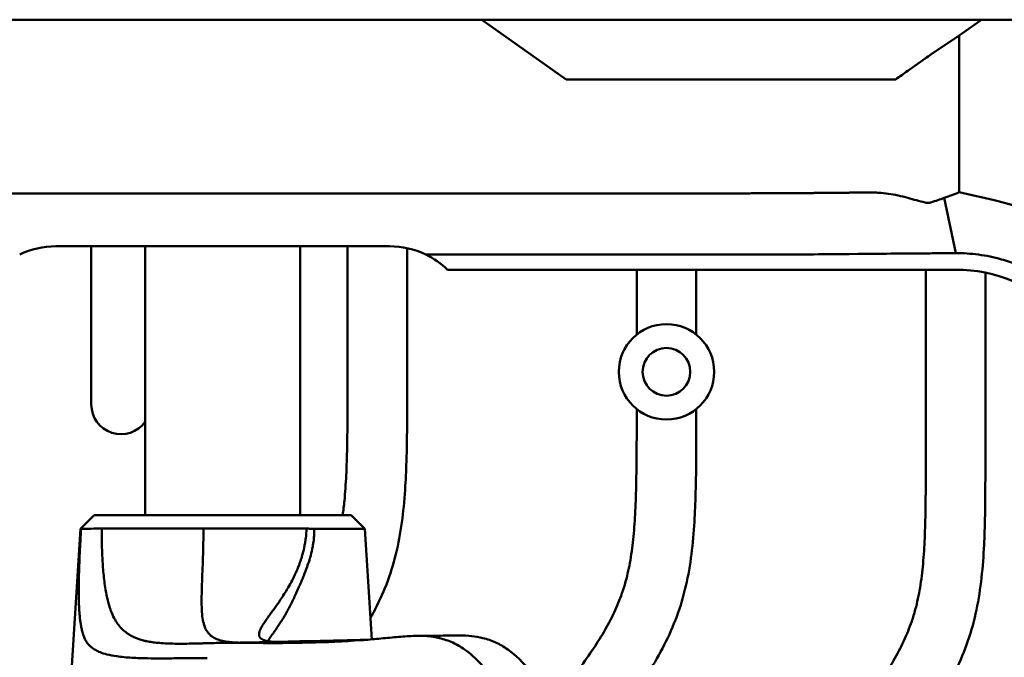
# Model space of a CAD drawing. Header units: millimetres. Extents: x 0 to 4878, y -120 to 1682.
# Tile 259 of 638: x 1540 to 1623, y 1392 to 1446. Entities that reach past the tile are written whole.
import ezdxf

# ---------------------------------------------------------------- set-up
doc = ezdxf.new("R2010")
doc.units = ezdxf.units.MM
doc.header["$LTSCALE"] = 2
doc.layers.add('Sichtbar (ISO)', color=7, linetype='Continuous', lineweight=50)

msp = doc.modelspace()

# ---------------------------------------------------------------- linework, layer by layer
at = {"layer": 'Sichtbar (ISO)'}
for p, q in [((1576.987, 1445.5136), (1538.5063, 1445.5136)), ((1578.7181, 1445.5136), (1576.987, 1445.5136)), ((1580.506, 1445.5136), (1578.7181, 1445.5136)), ((1578.7181, 1445.5136), (1585.7868, 1440.5136)), ((1580.506, 1445.5136), (1585.487, 1445.5136)), ((1585.487, 1445.5136), (1613.487, 1445.5136)), ((1613.487, 1445.5136), (1618.468, 1445.5136)), ((1620.6496, 1445.5136), (1618.468, 1445.5136)), ((1620.6496, 1445.5136), (1618.7665, 1444.1816)), ((1649.4692, 1445.5136), (1620.6496, 1445.5136)), ((1616.4005, 1442.5926), (1618.7665, 1444.1816)), ((1618.7665, 1444.1816), (1618.7665, 1431.0407)), ((1614.4562, 1441.2255), (1615.9005, 1442.2472)), ((1611.2555, 1440.5136), (1585.7868, 1440.5136)), ((1611.2555, 1440.5136), (1613.4452, 1440.5136)), ((1576.987, 1430.9538), (1453.7916, 1430.9538)), ((1618.4863, 1425.9374), (1617.5176, 1430.5727)), ((1542.987, 1426.5136), (1570.987, 1426.5136)), ((1545.962, 1413.2571), (1545.962, 1426.5136)), ((1550.487, 1403.9803), (1550.487, 1426.5136)), ((1563.487, 1403.9803), (1563.487, 1426.5136)), ((1567.462, 1413.4329), (1567.462, 1426.5136)), ((1572.462, 1426.3564), (1572.462, 1413.4329)), ((1576.987, 1425.823), (1574.0188, 1425.823)), ((1575.8456, 1424.5529), (1618.4868, 1424.5529)), ((1591.712, 1419.1111), (1591.712, 1424.5529)), ((1596.712, 1424.5529), (1596.712, 1419.1111)), ((1615.962, 1408.2568), (1615.962, 1424.5529)), ((1620.962, 1424.3062), (1620.962, 1408.2568)), ((1591.712, 1410.4448), (1591.712, 1412.8661)), ((1596.712, 1412.8661), (1596.712, 1410.4448)), ((1546.2067, 1403.9803), (1545.0523, 1402.8259)), ((1546.2067, 1403.9803), (1567.7673, 1403.9803)), ((1567.7673, 1403.9803), (1568.9218, 1402.8259)), ((1545.0523, 1402.8259), (1543.9848, 1385.7378)), ((1545.0523, 1402.8259), (1545.1054, 1402.8259)), ((1564.6582, 1402.8259), (1568.9218, 1402.8259)), ((1568.9218, 1402.8259), (1569.5007, 1393.5576)), ((1563.7562, 1400.9782), (1563.7563, 1400.9782))]:
    msp.add_line(p, q, dxfattribs=at)
for radius in [4, 2]:
    msp.add_circle((1594.212, 1415.9886), radius, dxfattribs=at)
for centre, radius, start, end in [((1618.487, 1412.0136), 12.5393, 359.99785, 90.000863), ((1548.462, 1413.2571), 2.5, 180, 324.095798)]:
    msp.add_arc(centre, radius, start, end, dxfattribs=at)
for centre, major_axis, ratio, start_param, end_param in [((1615.9005, 1442.1853), (0.9996, 0.7089), 0.0412121, 1.0179801, 1.5415789), ((1614.4614, 1441.8555), (10.0473, 7.1257), 0.0414916, 4.5816993, 4.6824496), ((1542.987, 1419.5136), (4.9498, -4.9497), 0.9999995, 2.3561944, 2.8041435), ((1570.987, 1419.5136), (4.9498, -4.9497), 0.9999995, 1.9082398, 2.3561944), ((1570.9872, 1419.5136), (4.9499, -4.9498), 0.9999629, 1.5890614, 1.9082488)]:
    msp.add_ellipse(centre, major_axis=major_axis, ratio=ratio, start_param=start_param, end_param=end_param, dxfattribs=at)
for points, knots in [([(1611.2555, 1431.0257), (1611.2336, 1431.0255), (1611.2117, 1431.0253), (1611.1898, 1431.0251), (1610.948, 1431.0231), (1610.7089, 1431.021), (1610.4749, 1431.019), (1610.2511, 1431.0171), (1610.0318, 1431.0151), (1609.818, 1431.0132), (1609.7133, 1431.0123), (1609.6099, 1431.0114), (1609.5077, 1431.0105), (1609.4036, 1431.0096), (1609.3013, 1431.0086), (1609.2004, 1431.0077), (1608.997, 1431.0059), (1608.7992, 1431.0041), (1608.6047, 1431.0023), (1608.4073, 1431.0005), (1608.2133, 1430.9987), (1608.0244, 1430.9969), (1608.0054, 1430.9967), (1607.9864, 1430.9965), (1607.9674, 1430.9963), (1607.798, 1430.9947), (1607.6312, 1430.9931), (1607.4687, 1430.9916), (1607.2876, 1430.9899), (1607.1118, 1430.9882), (1606.938, 1430.9865), (1606.8221, 1430.9854), (1606.7071, 1430.9843), (1606.5958, 1430.9832), (1606.538, 1430.9826), (1606.4802, 1430.9821), (1606.4228, 1430.9814), (1606.2619, 1430.9797), (1606.1041, 1430.9779), (1605.9512, 1430.976), (1605.8061, 1430.9742), (1605.6656, 1430.9724), (1605.524, 1430.9707), (1605.4731, 1430.97), (1605.4221, 1430.9694), (1605.3707, 1430.9688), (1605.2842, 1430.9678), (1605.1978, 1430.9669), (1605.1109, 1430.966), (1604.9715, 1430.9647), (1604.8312, 1430.9636), (1604.688, 1430.9626), (1604.5391, 1430.9617), (1604.3869, 1430.9609), (1604.2302, 1430.9602), (1604.198, 1430.9601), (1604.1657, 1430.9599), (1604.1332, 1430.9598), (1603.9952, 1430.9593), (1603.8539, 1430.9588), (1603.7089, 1430.9584), (1603.5129, 1430.9578), (1603.31, 1430.9574), (1603.1012, 1430.957), (1602.9737, 1430.9568), (1602.8441, 1430.9566), (1602.7129, 1430.9564), (1602.6068, 1430.9562), (1602.4994, 1430.9561), (1602.3906, 1430.956), (1602.1244, 1430.9557), (1601.8502, 1430.9554), (1601.5673, 1430.9552), (1601.4144, 1430.9551), (1601.2588, 1430.955), (1601.1, 1430.9549), (1600.9428, 1430.9549), (1600.7829, 1430.9548), (1600.6199, 1430.9547), (1600.27, 1430.9546), (1599.9061, 1430.9544), (1599.5281, 1430.9543), (1599.4404, 1430.9543), (1599.352, 1430.9543), (1599.2628, 1430.9543), (1598.9488, 1430.9542), (1598.6247, 1430.9541), (1598.291, 1430.9541), (1597.931, 1430.954), (1597.5599, 1430.954), (1597.1754, 1430.954), (1597.0945, 1430.954), (1597.0131, 1430.954), (1596.931, 1430.9539), (1596.4616, 1430.9539), (1595.9732, 1430.9539), (1595.4649, 1430.9539), (1595.2484, 1430.9539), (1595.0282, 1430.9539), (1594.8041, 1430.9539), (1594.5108, 1430.9539), (1594.2106, 1430.9538), (1593.9038, 1430.9538), (1593.3709, 1430.9538), (1592.8184, 1430.9538), (1592.2428, 1430.9538), (1592.1983, 1430.9538), (1592.1536, 1430.9538), (1592.1088, 1430.9538), (1591.5742, 1430.9538), (1591.0211, 1430.9538), (1590.4458, 1430.9538), (1589.991, 1430.9538), (1589.5222, 1430.9538), (1589.0399, 1430.9538), (1588.852, 1430.9538), (1588.6621, 1430.9538), (1588.4698, 1430.9538), (1587.7741, 1430.9538), (1587.0492, 1430.9538), (1586.2946, 1430.9538), (1586.0457, 1430.9538), (1585.7936, 1430.9538), (1585.538, 1430.9538), (1585.0162, 1430.9538), (1584.4802, 1430.9538), (1583.929, 1430.9538), (1583.1659, 1430.9538), (1582.3736, 1430.9538), (1581.5476, 1430.9538), (1581.4908, 1430.9538), (1581.4339, 1430.9538), (1581.3768, 1430.9538), (1580.0034, 1430.9538), (1578.5386, 1430.9538), (1576.987, 1430.9538)], [0, 0, 0, 0, 0.0023968, 0.0023968, 0.0023968, 0.0288958, 0.0288958, 0.0288958, 0.0542523, 0.0542523, 0.0542523, 0.0666667, 0.0666667, 0.0666667, 0.0793241, 0.0793241, 0.0793241, 0.1048326, 0.1048326, 0.1048326, 0.13072, 0.13072, 0.13072, 0.1333333, 0.1333333, 0.1333333, 0.1566731, 0.1566731, 0.1566731, 0.1826694, 0.1826694, 0.1826694, 0.2, 0.2, 0.2, 0.2089955, 0.2089955, 0.2089955, 0.234196, 0.234196, 0.234196, 0.2580868, 0.2580868, 0.2580868, 0.2666667, 0.2666667, 0.2666667, 0.2811099, 0.2811099, 0.2811099, 0.304288, 0.304288, 0.304288, 0.3283866, 0.3283866, 0.3283866, 0.3333333, 0.3333333, 0.3333333, 0.3543164, 0.3543164, 0.3543164, 0.3826867, 0.3826867, 0.3826867, 0.4, 0.4, 0.4, 0.4139839, 0.4139839, 0.4139839, 0.4481832, 0.4481832, 0.4481832, 0.4666667, 0.4666667, 0.4666667, 0.484956, 0.484956, 0.484956, 0.5242216, 0.5242216, 0.5242216, 0.5333333, 0.5333333, 0.5333333, 0.5654061, 0.5654061, 0.5654061, 0.6, 0.6, 0.6, 0.6072769, 0.6072769, 0.6072769, 0.6489232, 0.6489232, 0.6489232, 0.6666667, 0.6666667, 0.6666667, 0.6898835, 0.6898835, 0.6898835, 0.7302141, 0.7302141, 0.7302141, 0.7333333, 0.7333333, 0.7333333, 0.7705615, 0.7705615, 0.7705615, 0.8, 0.8, 0.8, 0.8114679, 0.8114679, 0.8114679, 0.8529754, 0.8529754, 0.8529754, 0.8666667, 0.8666667, 0.8666667, 0.8946252, 0.8946252, 0.8946252, 0.9333333, 0.9333333, 0.9333333, 0.9359938, 0.9359938, 0.9359938, 1, 1, 1, 1]), ([(1614.4562, 1430.5714), (1613.9147, 1430.7239), (1613.3667, 1430.8417), (1612.5552, 1430.9562), (1612.2935, 1430.9839), (1611.8999, 1431.011), (1611.7669, 1431.0175), (1611.5075, 1431.0253), (1611.3811, 1431.0267), (1611.2555, 1431.0257)], [-0.33021273, -0.33021273, -0.33021273, -0.33021273, -0.16170584, -0.16170584, -0.08115354, -0.08115354, -0.03977371, -0.03977371, -0.000001, -0.000001, -0.000001, -0.000001]), ([(1618.7665, 1431.0407), (1618.5484, 1430.9572), (1618.3473, 1430.8802), (1617.9329, 1430.722), (1617.726, 1430.6432), (1617.5177, 1430.5727)], [-0.15202307, -0.15202307, -0.15202307, -0.15202307, -0.07575109, -0.07575109, -0.00059126, -0.00059126, -0.00059126, -0.00059126]), ([(1618.7665, 1431.0407), (1619.7357, 1430.8427), (1620.7297, 1430.6262), (1623.4574, 1429.9387), (1624.9135, 1429.4631), (1626.9856, 1428.5346), (1627.7496, 1428.1199), (1628.487, 1427.6474)], [0.000001, 0.000001, 0.000001, 0.000001, 0.2967487, 0.2967487, 0.8364636, 0.8364636, 1.1790411, 1.1790411, 1.1790411, 1.1790411]), ([(1615.9005, 1430.1822), (1615.6586, 1430.2441), (1615.4185, 1430.3074), (1614.9362, 1430.4376), (1614.6965, 1430.5038), (1614.4562, 1430.5714)], [-0.14991671, -0.14991671, -0.14991671, -0.14991671, -0.07490816, -0.07490816, -0.00000206, -0.00000206, -0.00000206, -0.00000206]), ([(1615.9005, 1430.1822), (1615.9325, 1430.174), (1615.9648, 1430.1673), (1616.0209, 1430.1584), (1616.0445, 1430.1556), (1616.0857, 1430.1522), (1616.1033, 1430.1512), (1616.1342, 1430.1504), (1616.1477, 1430.1503), (1616.1756, 1430.1508), (1616.1901, 1430.1515), (1616.2192, 1430.1535), (1616.2339, 1430.1548), (1616.2708, 1430.1593), (1616.2928, 1430.1629), (1616.3441, 1430.1735), (1616.3728, 1430.1812), (1616.4005, 1430.1904)], [-0.053040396, -0.053040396, -0.053040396, -0.053040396, -0.043125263, -0.043125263, -0.035931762, -0.035931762, -0.030550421, -0.030550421, -0.026395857, -0.026395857, -0.021864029, -0.021864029, -0.017204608, -0.017204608, -0.009979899, -0.009979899, -0.000001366, -0.000001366, -0.000001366, -0.000001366]), ([(1617.5177, 1430.5727), (1617.333, 1430.5129), (1617.1505, 1430.4473), (1616.7782, 1430.3171), (1616.5889, 1430.2528), (1616.4005, 1430.1904)], [-0.13385472, -0.13385472, -0.13385472, -0.13385472, -0.06788636, -0.06788636, -0.0000012, -0.0000012, -0.0000012, -0.0000012]), ([(1576.987, 1425.823), (1589.4871, 1425.823), (1597.2711, 1425.8224), (1603.2701, 1425.8249), (1604.8014, 1425.8274), (1607.2897, 1425.8414), (1608.1307, 1425.8504), (1611.3648, 1425.881), (1612.4022, 1425.8906), (1614.2011, 1425.9061), (1614.9423, 1425.9123), (1616.1145, 1425.9213), (1616.5629, 1425.9246), (1617.4868, 1425.931), (1617.9873, 1425.9342), (1618.4863, 1425.9374)], [0, 0, 0, 0, 3.7500376, 3.7500376, 6.6825459, 6.6825459, 9.1565389, 9.1565389, 10.393936, 10.393936, 11.2443489, 11.2443489, 11.7553247, 11.7553247, 12.3112882, 12.3112882, 12.3112882, 12.3112882]), ([(1618.4863, 1425.9374), (1619.1103, 1425.942), (1619.7444, 1425.9033), (1621.0316, 1425.7317), (1621.6749, 1425.5987), (1622.7619, 1425.2897), (1623.2002, 1425.1408), (1623.8559, 1424.8806), (1624.0786, 1424.7855), (1625.0525, 1424.3389), (1625.7745, 1423.9263), (1626.7917, 1423.2176), (1627.1176, 1422.9686), (1627.5896, 1422.5737), (1627.7443, 1422.4384), (1627.972, 1422.23), (1628.0474, 1422.1596), (1628.1593, 1422.0525), (1628.1965, 1422.0166), (1628.2708, 1421.9439), (1628.3076, 1421.9075), (1628.344, 1421.8711)], [0.0003124, 0.0003124, 0.0003124, 0.0003124, 0.1953611, 0.1953611, 0.3946114, 0.3946114, 0.5330077, 0.5330077, 0.6052631, 0.6052631, 0.85325, 0.85325, 0.9757411, 0.9757411, 1.0371503, 1.0371503, 1.0679782, 1.0679782, 1.0834335, 1.0834335, 1.0990281, 1.0990281, 1.0990281, 1.0990281]), ([(1567.0544, 1403.9803), (1567.1088, 1404.3749), (1567.1541, 1404.7708), (1567.1928, 1405.1674), (1567.262, 1405.8782), (1567.3096, 1406.5911), (1567.3441, 1407.3045), (1567.3818, 1408.0855), (1567.4039, 1408.8671), (1567.4208, 1409.6488), (1567.448, 1410.91), (1567.462, 1412.1714), (1567.462, 1413.4329)], [0.84782294, 0.84782294, 0.84782294, 0.84782294, 0.86703293, 0.86703293, 0.86703293, 0.90147254, 0.90147254, 0.90147254, 0.93917426, 0.93917426, 0.93917426, 1, 1, 1, 1]), ([(1572.462, 1413.4329), (1572.462, 1411.8765), (1572.4474, 1410.32), (1572.4027, 1408.7643), (1572.3801, 1407.9791), (1572.3499, 1407.1942), (1572.303, 1406.41), (1572.2484, 1405.4987), (1572.1714, 1404.5884), (1572.0562, 1403.6827), (1571.9433, 1402.7949), (1571.7937, 1401.9113), (1571.5921, 1401.0392), (1571.3912, 1400.1696), (1571.1385, 1399.3112), (1570.8294, 1398.4738), (1570.527, 1397.6542), (1570.1705, 1396.8546), (1569.773, 1396.076), (1569.6487, 1395.8326), (1569.5205, 1395.5914), (1569.3886, 1395.352)], [0, 0, 0, 0, 0.07504599, 0.07504599, 0.07504599, 0.11292292, 0.11292292, 0.11292292, 0.15694532, 0.15694532, 0.15694532, 0.20009904, 0.20009904, 0.20009904, 0.24313014, 0.24313014, 0.24313014, 0.28524424, 0.28524424, 0.28524424, 0.29840766, 0.29840766, 0.29840766, 0.29840766]), ([(1584.7585, 1388.2234), (1584.8016, 1388.2803), (1584.8447, 1388.3371), (1584.8878, 1388.3939), (1585.2468, 1388.8674), (1585.6053, 1389.3412), (1585.9613, 1389.8173), (1586.2283, 1390.1745), (1586.4939, 1390.5329), (1586.7566, 1390.8932), (1587.1675, 1391.4569), (1587.5712, 1392.0252), (1587.9601, 1392.6043), (1588.6495, 1393.6305), (1589.2926, 1394.6905), (1589.8196, 1395.8079), (1590.0674, 1396.3334), (1590.2895, 1396.8716), (1590.4804, 1397.4203), (1590.5925, 1397.7428), (1590.6939, 1398.0689), (1590.7847, 1398.3979), (1590.9489, 1398.993), (1591.0787, 1399.5976), (1591.1832, 1400.2061), (1591.2954, 1400.8602), (1591.3784, 1401.5189), (1591.4428, 1402.1793), (1591.512, 1402.8902), (1591.5596, 1403.6031), (1591.5941, 1404.3165), (1591.6318, 1405.0975), (1591.6539, 1405.8791), (1591.6708, 1406.6608), (1591.698, 1407.9219), (1591.712, 1409.1834), (1591.712, 1410.4448)], [0.61416828, 0.61416828, 0.61416828, 0.61416828, 0.61760272, 0.61760272, 0.61760272, 0.64621942, 0.64621942, 0.64621942, 0.66768788, 0.66768788, 0.66768788, 0.70128061, 0.70128061, 0.70128061, 0.7608135, 0.7608135, 0.7608135, 0.78881425, 0.78881425, 0.78881425, 0.80527165, 0.80527165, 0.80527165, 0.83503816, 0.83503816, 0.83503816, 0.86703293, 0.86703293, 0.86703293, 0.90147254, 0.90147254, 0.90147254, 0.93917426, 0.93917426, 0.93917426, 1, 1, 1, 1]), ([(1596.712, 1410.4448), (1596.712, 1408.8885), (1596.6974, 1407.332), (1596.6527, 1405.7763), (1596.6301, 1404.9911), (1596.5999, 1404.2061), (1596.553, 1403.422), (1596.4984, 1402.5106), (1596.4214, 1401.6004), (1596.3062, 1400.6947), (1596.1933, 1399.8068), (1596.0437, 1398.9233), (1595.8421, 1398.0512), (1595.6412, 1397.1815), (1595.3885, 1396.3232), (1595.0794, 1395.4857), (1594.777, 1394.6661), (1594.4205, 1393.8665), (1594.023, 1393.0879), (1593.6341, 1392.3263), (1593.206, 1391.5848), (1592.7504, 1390.8609), (1592.1988, 1389.9845), (1591.6068, 1389.134), (1591.0001, 1388.2943), (1590.186, 1387.1675), (1589.3454, 1386.0602), (1588.5033, 1384.9541), (1588.1714, 1384.5181), (1587.8392, 1384.0823), (1587.5069, 1383.6466)], [0, 0, 0, 0, 0.07504599, 0.07504599, 0.07504599, 0.11292292, 0.11292292, 0.11292292, 0.15694532, 0.15694532, 0.15694532, 0.20009904, 0.20009904, 0.20009904, 0.24313014, 0.24313014, 0.24313014, 0.28524424, 0.28524424, 0.28524424, 0.32644481, 0.32644481, 0.32644481, 0.37632687, 0.37632687, 0.37632687, 0.44326295, 0.44326295, 0.44326295, 0.46964761, 0.46964761, 0.46964761, 0.46964761]), ([(1592.462, 1352.0255), (1592.462, 1353.3606), (1592.462, 1354.6963), (1592.4984, 1356.0306), (1592.5172, 1356.7189), (1592.5457, 1357.4068), (1592.5944, 1358.0939), (1592.6833, 1359.3481), (1592.8396, 1360.5996), (1593.1319, 1361.8224), (1593.2887, 1362.4782), (1593.4846, 1363.1258), (1593.7195, 1363.7579), (1594.1645, 1364.9561), (1594.7495, 1366.099), (1595.403, 1367.1989), (1595.7612, 1367.8017), (1596.1399, 1368.3915), (1596.5306, 1368.9736), (1596.9472, 1369.5944), (1597.3773, 1370.2063), (1597.8151, 1370.8127), (1598.3173, 1371.5084), (1598.8295, 1372.1968), (1599.3431, 1372.8841), (1601.4867, 1375.7527), (1603.6556, 1378.6022), (1605.8175, 1381.4573), (1606.9375, 1382.9364), (1608.0556, 1384.417), (1609.1687, 1385.9007), (1609.5297, 1386.3819), (1609.8901, 1386.8633), (1610.2479, 1387.3471), (1610.5164, 1387.71), (1610.7834, 1388.0742), (1611.0473, 1388.4402), (1611.4604, 1389.013), (1611.8661, 1389.5904), (1612.2568, 1390.1785), (1612.9492, 1391.2209), (1613.5947, 1392.2972), (1614.1223, 1393.4309), (1614.3705, 1393.9642), (1614.5925, 1394.5101), (1614.7829, 1395.0665), (1614.8947, 1395.3935), (1614.9956, 1395.7242), (1615.0858, 1396.0577), (1615.249, 1396.6609), (1615.3772, 1397.2736), (1615.4798, 1397.8901), (1615.59, 1398.5528), (1615.6707, 1399.2199), (1615.7323, 1399.8887), (1615.7987, 1400.6087), (1615.843, 1401.3305), (1615.8744, 1402.0529), (1615.9088, 1402.8436), (1615.9277, 1403.6349), (1615.9399, 1404.4262), (1615.9596, 1405.7029), (1615.962, 1406.9799), (1615.962, 1408.2568)], [0, 0, 0, 0, 0.0635995, 0.0635995, 0.0635995, 0.0964043, 0.0964043, 0.0964043, 0.1562837, 0.1562837, 0.1562837, 0.1883996, 0.1883996, 0.1883996, 0.249265, 0.249265, 0.249265, 0.2826229, 0.2826229, 0.2826229, 0.3181967, 0.3181967, 0.3181967, 0.3590107, 0.3590107, 0.3590107, 0.5293564, 0.5293564, 0.5293564, 0.6176027, 0.6176027, 0.6176027, 0.6462194, 0.6462194, 0.6462194, 0.6676879, 0.6676879, 0.6676879, 0.7012806, 0.7012806, 0.7012806, 0.7608135, 0.7608135, 0.7608135, 0.7888142, 0.7888142, 0.7888142, 0.8052717, 0.8052717, 0.8052717, 0.8350382, 0.8350382, 0.8350382, 0.8670329, 0.8670329, 0.8670329, 0.9014725, 0.9014725, 0.9014725, 0.9391743, 0.9391743, 0.9391743, 1, 1, 1, 1]), ([(1620.962, 1408.2568), (1620.962, 1406.6814), (1620.9619, 1405.1058), (1620.9262, 1403.5308), (1620.9082, 1402.7359), (1620.8811, 1401.9412), (1620.8375, 1401.1472), (1620.7867, 1400.2244), (1620.7136, 1399.3026), (1620.6018, 1398.3852), (1620.4922, 1397.4859), (1620.3453, 1396.5908), (1620.1458, 1395.707), (1619.9468, 1394.8257), (1619.6956, 1393.9555), (1619.3871, 1393.1062), (1619.0851, 1392.275), (1618.7284, 1391.4638), (1618.3301, 1390.6736), (1617.9404, 1389.9006), (1617.511, 1389.1478), (1617.0535, 1388.4127), (1616.4997, 1387.5227), (1615.9049, 1386.6587), (1615.2951, 1385.8056), (1614.4768, 1384.6608), (1613.6317, 1383.5356), (1612.7851, 1382.4116), (1611.4766, 1380.6746), (1610.1646, 1378.9403), (1608.852, 1377.2064), (1607.5348, 1375.4665), (1606.2171, 1373.7269), (1604.9025, 1371.9853), (1603.9623, 1370.7396), (1603.0236, 1369.4929), (1602.1057, 1368.2304), (1601.4406, 1367.3154), (1600.7863, 1366.3921), (1600.1796, 1365.438), (1599.8346, 1364.8956), (1599.505, 1364.3432), (1599.2029, 1363.7758), (1598.9452, 1363.292), (1598.7075, 1362.7972), (1598.5051, 1362.2882), (1598.3185, 1361.819), (1598.1618, 1361.3377), (1598.0372, 1360.8486), (1597.9047, 1360.3282), (1597.8084, 1359.7989), (1597.7353, 1359.2669), (1597.6504, 1358.6488), (1597.5968, 1358.0269), (1597.5596, 1357.4042), (1597.5313, 1356.9295), (1597.5125, 1356.4543), (1597.4994, 1355.979), (1597.488, 1355.5634), (1597.4809, 1355.1477), (1597.4757, 1354.7319), (1597.4644, 1353.8298), (1597.462, 1352.9277), (1597.462, 1352.0255)], [0, 0, 0, 0, 0.075046, 0.075046, 0.075046, 0.1129229, 0.1129229, 0.1129229, 0.1569453, 0.1569453, 0.1569453, 0.200099, 0.200099, 0.200099, 0.2431301, 0.2431301, 0.2431301, 0.2852442, 0.2852442, 0.2852442, 0.3264448, 0.3264448, 0.3264448, 0.3763269, 0.3763269, 0.3763269, 0.4432629, 0.4432629, 0.4432629, 0.5467097, 0.5467097, 0.5467097, 0.6505088, 0.6505088, 0.6505088, 0.724752, 0.724752, 0.724752, 0.7785569, 0.7785569, 0.7785569, 0.809146, 0.809146, 0.809146, 0.8352317, 0.8352317, 0.8352317, 0.8592736, 0.8592736, 0.8592736, 0.8848531, 0.8848531, 0.8848531, 0.9145683, 0.9145683, 0.9145683, 0.9372192, 0.9372192, 0.9372192, 0.9570244, 0.9570244, 0.9570244, 1, 1, 1, 1]), ([(1545.1054, 1402.8259), (1545.0795, 1402.3936), (1545.0563, 1401.9879), (1545.0362, 1401.6092), (1545.016, 1401.2304), (1544.9989, 1400.8788), (1544.9842, 1400.5496), (1544.9766, 1400.3815), (1544.9698, 1400.2193), (1544.9635, 1400.0623), (1544.9574, 1399.9118), (1544.952, 1399.7661), (1544.947, 1399.6247), (1544.9368, 1399.3358), (1544.9288, 1399.0647), (1544.9227, 1398.8086), (1544.9167, 1398.5525), (1544.9126, 1398.3114), (1544.9102, 1398.083), (1544.9078, 1397.8547), (1544.9072, 1397.6392), (1544.9082, 1397.4349), (1544.9086, 1397.3561), (1544.9092, 1397.2789), (1544.9101, 1397.2034), (1544.9115, 1397.0833), (1544.9134, 1396.9672), (1544.916, 1396.8549), (1544.9201, 1396.672), (1544.9259, 1396.4989), (1544.9332, 1396.3334), (1544.9386, 1396.2128), (1544.9448, 1396.0962), (1544.952, 1395.9827), (1544.9547, 1395.9404), (1544.9575, 1395.8985), (1544.9605, 1395.857), (1544.9714, 1395.7043), (1544.9842, 1395.5569), (1544.9993, 1395.4138), (1545.0143, 1395.2707), (1545.0316, 1395.132), (1545.0514, 1394.9969), (1545.0533, 1394.9841), (1545.0552, 1394.9712), (1545.0571, 1394.9584), (1545.0755, 1394.8369), (1545.096, 1394.7184), (1545.1189, 1394.6033), (1545.1442, 1394.4761), (1545.1723, 1394.353), (1545.2036, 1394.2345), (1545.2349, 1394.116), (1545.2694, 1394.0021), (1545.3074, 1393.8935), (1545.3454, 1393.7849), (1545.3869, 1393.6815), (1545.432, 1393.5823)], [0.00003491, 0.00003491, 0.00003491, 0.00003491, 0.06666667, 0.06666667, 0.06666667, 0.13333333, 0.13333333, 0.13333333, 0.16737005, 0.16737005, 0.16737005, 0.2, 0.2, 0.2, 0.26666667, 0.26666667, 0.26666667, 0.33333333, 0.33333333, 0.33333333, 0.4, 0.4, 0.4, 0.42574181, 0.42574181, 0.42574181, 0.46666667, 0.46666667, 0.46666667, 0.53333333, 0.53333333, 0.53333333, 0.58188742, 0.58188742, 0.58188742, 0.6, 0.6, 0.6, 0.66666667, 0.66666667, 0.66666667, 0.73333333, 0.73333333, 0.73333333, 0.73969032, 0.73969032, 0.73969032, 0.8, 0.8, 0.8, 0.86666667, 0.86666667, 0.86666667, 0.93333333, 0.93333333, 0.93333333, 1, 1, 1, 1]), ([(1546.8312, 1402.8451), (1546.3538, 1402.841), (1545.9656, 1402.8374), (1545.3842, 1402.831), (1545.1933, 1402.8282), (1545.1054, 1402.8259)], [0.00000703, 0.00000703, 0.00000703, 0.00000703, 0.27184119, 0.27184119, 0.54362931, 0.54362931, 0.54362931, 0.54362931]), ([(1546.8312, 1402.8451), (1547.0624, 1402.847), (1547.3145, 1402.8491), (1547.8569, 1402.8524), (1548.1476, 1402.8537), (1549.0734, 1402.8564), (1549.7553, 1402.8574), (1551.2293, 1402.8577), (1552.0119, 1402.857), (1553.6542, 1402.853), (1554.5077, 1402.8485), (1555.3727, 1402.843)], [-1.0546655, -1.0546655, -1.0546655, -1.0546655, -0.9230386, -0.9230386, -0.7910244, -0.7910244, -0.5258983, -0.5258983, -0.262161, -0.262161, -0.000012, -0.000012, -0.000012, -0.000012]), ([(1547.5174, 1396.2084), (1547.4347, 1396.4562), (1547.3556, 1396.7349), (1547.2833, 1397.061), (1547.2763, 1397.0927), (1547.2693, 1397.1248), (1547.2625, 1397.1574), (1547.1847, 1397.5256), (1547.1146, 1397.9534), (1547.0582, 1398.3955), (1547.0576, 1398.4001), (1547.057, 1398.4047), (1547.0564, 1398.4094), (1547.0009, 1398.8471), (1546.9596, 1399.2985), (1546.9275, 1399.7608), (1546.9238, 1399.8148), (1546.9202, 1399.869), (1546.9167, 1399.9234), (1546.8901, 1400.3391), (1546.8707, 1400.7655), (1546.857, 1401.2188), (1546.854, 1401.3185), (1546.8513, 1401.4195), (1546.8488, 1401.5217), (1546.8385, 1401.9449), (1546.8327, 1402.3886), (1546.8312, 1402.8451)], [0.00000008, 0.00000008, 0.00000008, 0.00000008, 0.18228716, 0.18228716, 0.18228716, 0.2, 0.2, 0.2, 0.4, 0.4, 0.4, 0.40209004, 0.40209004, 0.40209004, 0.6, 0.6, 0.6, 0.62312617, 0.62312617, 0.62312617, 0.8, 0.8, 0.8, 0.8389004, 0.8389004, 0.8389004, 0.99999559, 0.99999559, 0.99999559, 0.99999559]), ([(1558.296, 1393.2832), (1558.231, 1393.2849), (1557.9516, 1393.2943), (1557.4866, 1393.3289), (1556.9459, 1393.4193), (1556.476, 1393.5655), (1556.0777, 1393.782), (1555.7572, 1394.082), (1555.5137, 1394.4822), (1555.345, 1395.0016), (1555.2467, 1395.6536), (1555.2087, 1396.4476), (1555.2162, 1397.3722), (1555.2511, 1398.4159), (1555.2956, 1399.5425), (1555.3369, 1400.7254), (1555.36, 1401.8302), (1555.3715, 1402.5396), (1555.3727, 1402.843)], [0.10162378, 0.10162378, 0.10162378, 0.10162378, 0.11942328, 0.17913494, 0.23884659, 0.29855824, 0.35826989, 0.41798154, 0.47769319, 0.53740484, 0.5971165, 0.65682815, 0.7165398, 0.77625145, 0.8359631, 0.89567475, 0.9553864, 0.99999587, 0.99999587, 0.99999587, 0.99999587]), ([(1555.3727, 1402.843), (1556.8844, 1402.8509), (1558.4247, 1402.8547), (1561.3843, 1402.8551), (1562.7805, 1402.8516), (1564.0158, 1402.8451)], [-0.91533568, -0.91533568, -0.91533568, -0.91533568, -0.45754236, -0.45754236, -0.00000214, -0.00000214, -0.00000214, -0.00000214]), ([(1562.4623, 1396.042), (1562.4902, 1396.0937), (1562.5183, 1396.1463), (1562.5467, 1396.2), (1562.6131, 1396.3253), (1562.6808, 1396.4563), (1562.7497, 1396.593), (1562.79, 1396.673), (1562.8307, 1396.755), (1562.872, 1396.8393), (1562.9363, 1396.9708), (1563.0019, 1397.1079), (1563.0693, 1397.2523), (1563.1079, 1397.3349), (1563.1471, 1397.4199), (1563.1868, 1397.5071), (1563.2609, 1397.6698), (1563.3366, 1397.84), (1563.4133, 1398.0166), (1563.439, 1398.0761), (1563.4649, 1398.1362), (1563.4908, 1398.1968), (1563.583, 1398.4129), (1563.6752, 1398.6352), (1563.7625, 1398.8528), (1563.7695, 1398.8703), (1563.7765, 1398.8877), (1563.7834, 1398.905), (1563.8828, 1399.154), (1563.9757, 1399.3968), (1564.0598, 1399.6324), (1564.0637, 1399.6432), (1564.0675, 1399.6539), (1564.0713, 1399.6647), (1564.1598, 1399.914), (1564.2384, 1400.1551), (1564.306, 1400.3856), (1564.3095, 1400.3973), (1564.3129, 1400.409), (1564.3163, 1400.4206), (1564.3862, 1400.6617), (1564.444, 1400.891), (1564.4909, 1401.1093), (1564.495, 1401.1284), (1564.499, 1401.1473), (1564.5029, 1401.1662), (1564.544, 1401.3637), (1564.5762, 1401.5521), (1564.6004, 1401.7322), (1564.6116, 1401.8154), (1564.6211, 1401.8968), (1564.629, 1401.9768), (1564.6399, 1402.0863), (1564.6479, 1402.193), (1564.6535, 1402.2975), (1564.663, 1402.4784), (1564.6651, 1402.6529), (1564.6584, 1402.8178)], [0.70721862, 0.70721862, 0.70721862, 0.70721862, 0.71564196, 0.71564196, 0.71564196, 0.73529412, 0.73529412, 0.73529412, 0.7467869, 0.7467869, 0.7467869, 0.76470588, 0.76470588, 0.76470588, 0.77496563, 0.77496563, 0.77496563, 0.79411765, 0.79411765, 0.79411765, 0.80055953, 0.80055953, 0.80055953, 0.82352941, 0.82352941, 0.82352941, 0.8253687, 0.8253687, 0.8253687, 0.85173466, 0.85173466, 0.85173466, 0.85294118, 0.85294118, 0.85294118, 0.88093216, 0.88093216, 0.88093216, 0.88235294, 0.88235294, 0.88235294, 0.91176471, 0.91176471, 0.91176471, 0.9143319, 0.9143319, 0.9143319, 0.94117647, 0.94117647, 0.94117647, 0.95358564, 0.95358564, 0.95358564, 0.97058824, 0.97058824, 0.97058824, 1, 1, 1, 1]), ([(1564.0158, 1402.8451), (1564.0068, 1402.5769), (1563.9847, 1402.3091), (1563.9516, 1402.0448), (1563.9349, 1401.9114), (1563.9155, 1401.7789), (1563.8933, 1401.6474), (1563.8716, 1401.5184), (1563.8473, 1401.3904), (1563.8206, 1401.2635), (1563.7668, 1401.0074), (1563.7032, 1400.7559), (1563.6307, 1400.5105), (1563.6031, 1400.4171), (1563.5742, 1400.3244), (1563.5442, 1400.2328), (1563.4954, 1400.0839), (1563.4436, 1399.9375), (1563.3893, 1399.794), (1563.3017, 1399.5622), (1563.2077, 1399.3377), (1563.1093, 1399.1209)], [0, 0, 0, 0, 0.03691546, 0.03691546, 0.03691546, 0.05554212, 0.05554212, 0.05554212, 0.07383093, 0.07383093, 0.07383093, 0.1107464, 0.1107464, 0.1107464, 0.1248122, 0.1248122, 0.1248122, 0.14766187, 0.14766187, 0.14766187, 0.18457734, 0.18457734, 0.18457734, 0.18457734]), ([(1564.6584, 1402.8178), (1564.553, 1402.8291), (1564.4463, 1402.8323), (1564.2322, 1402.8386), (1564.1246, 1402.8419), (1564.0158, 1402.8451)], [0.000380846, 0.000380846, 0.000380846, 0.000380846, 0.040788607, 0.040788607, 0.080519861, 0.080519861, 0.080519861, 0.080519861]), ([(1563.1093, 1399.1209), (1563.0853, 1399.0681), (1563.0611, 1399.0156), (1563.0366, 1398.9637), (1562.9607, 1398.8026), (1562.8825, 1398.6459), (1562.8027, 1398.4932), (1562.6972, 1398.2913), (1562.5888, 1398.0966), (1562.479, 1397.9083), (1562.4685, 1397.8902), (1562.4579, 1397.8723), (1562.4474, 1397.8543), (1562.3479, 1397.6852), (1562.2474, 1397.5213), (1562.1474, 1397.3634), (1562.0448, 1397.2014), (1561.9427, 1397.0456), (1561.8417, 1396.8956), (1561.8338, 1396.8839), (1561.826, 1396.8723), (1561.8182, 1396.8607), (1561.7095, 1396.6999), (1561.6022, 1396.5457), (1561.4975, 1396.3979), (1561.4177, 1396.2851), (1561.3394, 1396.1761), (1561.263, 1396.0704), (1561.2392, 1396.0375), (1561.2156, 1396.0049), (1561.1922, 1395.9727), (1561.0936, 1395.8369), (1560.9986, 1395.7068), (1560.9082, 1395.5822), (1560.8546, 1395.5082), (1560.8026, 1395.4362), (1560.7526, 1395.366), (1560.7183, 1395.318), (1560.6849, 1395.2708), (1560.6525, 1395.2245), (1560.5729, 1395.1108), (1560.4993, 1395.0025), (1560.4328, 1394.8994), (1560.4052, 1394.8567), (1560.3789, 1394.8149), (1560.3538, 1394.7741), (1560.3184, 1394.7163), (1560.2855, 1394.6603), (1560.2554, 1394.6063), (1560.2041, 1394.514), (1560.1609, 1394.4273), (1560.1266, 1394.3457), (1560.1187, 1394.3268), (1560.1112, 1394.3083), (1560.1043, 1394.2899), (1560.0812, 1394.2291), (1560.0636, 1394.1714), (1560.0521, 1394.1168), (1560.0371, 1394.0458), (1560.0323, 1393.9801), (1560.0382, 1393.9196), (1560.0385, 1393.9169), (1560.0387, 1393.9143), (1560.039, 1393.9117), (1560.0455, 1393.8543), (1560.0618, 1393.8016), (1560.088, 1393.7536), (1560.1114, 1393.7107), (1560.1427, 1393.6715), (1560.1822, 1393.6359), (1560.189, 1393.6298), (1560.1959, 1393.6238), (1560.2032, 1393.618), (1560.2527, 1393.5777), (1560.3135, 1393.5423), (1560.3851, 1393.5115), (1560.4327, 1393.4911), (1560.485, 1393.4726), (1560.5419, 1393.456), (1560.5707, 1393.4477), (1560.6006, 1393.4398), (1560.6316, 1393.4324), (1560.724, 1393.4103), (1560.8265, 1393.3925), (1560.9382, 1393.3783), (1560.9911, 1393.3717), (1561.046, 1393.3658), (1561.1029, 1393.3608), (1561.1664, 1393.3552), (1561.2324, 1393.3505), (1561.3007, 1393.3468), (1561.3321, 1393.3451), (1561.3641, 1393.3436), (1561.3965, 1393.3423)], [0.18457734, 0.18457734, 0.18457734, 0.18457734, 0.19358188, 0.19358188, 0.19358188, 0.22149282, 0.22149282, 0.22149282, 0.25840829, 0.25840829, 0.25840829, 0.26194468, 0.26194468, 0.26194468, 0.29532376, 0.29532376, 0.29532376, 0.32957842, 0.32957842, 0.32957842, 0.33223923, 0.33223923, 0.33223923, 0.3691547, 0.3691547, 0.3691547, 0.39730336, 0.39730336, 0.39730336, 0.40607017, 0.40607017, 0.40607017, 0.44298564, 0.44298564, 0.44298564, 0.46488897, 0.46488897, 0.46488897, 0.47990111, 0.47990111, 0.47990111, 0.51681658, 0.51681658, 0.51681658, 0.53210565, 0.53210565, 0.53210565, 0.55373205, 0.55373205, 0.55373205, 0.59064753, 0.59064753, 0.59064753, 0.59918967, 0.59918967, 0.59918967, 0.627563, 0.627563, 0.627563, 0.66447847, 0.66447847, 0.66447847, 0.66608378, 0.66608378, 0.66608378, 0.70139394, 0.70139394, 0.70139394, 0.7329255, 0.7329255, 0.7329255, 0.73830941, 0.73830941, 0.73830941, 0.77522488, 0.77522488, 0.77522488, 0.79975416, 0.79975416, 0.79975416, 0.81214035, 0.81214035, 0.81214035, 0.84905582, 0.84905582, 0.84905582, 0.86650023, 0.86650023, 0.86650023, 0.88597129, 0.88597129, 0.88597129, 0.89492729, 0.89492729, 0.89492729, 0.89492729]), ([(1548.8172, 1394.1799), (1548.7134, 1394.2625), (1548.6127, 1394.353), (1548.5154, 1394.4526), (1548.448, 1394.5216), (1548.3822, 1394.595), (1548.3182, 1394.6732), (1548.2155, 1394.7985), (1548.1173, 1394.9363), (1548.0241, 1395.0882), (1547.9752, 1395.1679), (1547.9276, 1395.2516), (1547.8815, 1395.3393), (1547.7844, 1395.5241), (1547.6935, 1395.7271), (1547.6096, 1395.9488), (1547.5779, 1396.0327), (1547.5471, 1396.1193), (1547.5174, 1396.2084)], [0.76923097, 0.76923097, 0.76923097, 0.76923097, 0.81468742, 0.81468742, 0.81468742, 0.84615406, 0.84615406, 0.84615406, 0.89660367, 0.89660367, 0.89660367, 0.92307716, 0.92307716, 0.92307716, 0.9788797, 0.9788797, 0.9788797, 1, 1, 1, 1]), ([(1560.7552, 1393.4064), (1560.7944, 1393.465), (1560.8353, 1393.5249), (1560.8775, 1393.5857), (1560.8888, 1393.602), (1560.9002, 1393.6183), (1560.9116, 1393.6347), (1560.9849, 1393.7394), (1561.0613, 1393.8461), (1561.1373, 1393.9519), (1561.1608, 1393.9846), (1561.1842, 1394.0172), (1561.2076, 1394.0497), (1561.2716, 1394.139), (1561.335, 1394.2277), (1561.3975, 1394.3163), (1561.4431, 1394.3808), (1561.4882, 1394.4453), (1561.533, 1394.5105), (1561.5723, 1394.5675), (1561.6114, 1394.6249), (1561.6505, 1394.6834), (1561.7241, 1394.7932), (1561.7977, 1394.9064), (1561.8725, 1395.0254), (1561.883, 1395.0421), (1561.8935, 1395.059), (1561.904, 1395.0759), (1561.9897, 1395.2135), (1562.077, 1395.3592), (1562.1675, 1395.5154), (1562.1827, 1395.5415), (1562.198, 1395.568), (1562.2133, 1395.5948), (1562.2896, 1395.7278), (1562.3682, 1395.8683), (1562.449, 1396.0175), (1562.4534, 1396.0257), (1562.4578, 1396.0338), (1562.4623, 1396.042)], [0.51452728, 0.51452728, 0.51452728, 0.51452728, 0.52941176, 0.52941176, 0.52941176, 0.53339316, 0.53339316, 0.53339316, 0.55882353, 0.55882353, 0.55882353, 0.56668175, 0.56668175, 0.56668175, 0.58823529, 0.58823529, 0.58823529, 0.60392183, 0.60392183, 0.60392183, 0.61764706, 0.61764706, 0.61764706, 0.64343379, 0.64343379, 0.64343379, 0.64705882, 0.64705882, 0.64705882, 0.67647059, 0.67647059, 0.67647059, 0.68139758, 0.68139758, 0.68139758, 0.70588235, 0.70588235, 0.70588235, 0.70721862, 0.70721862, 0.70721862, 0.70721862]), ([(1545.432, 1393.5823), (1545.4884, 1393.4592), (1545.554, 1393.3498), (1545.6996, 1393.1528), (1545.7806, 1393.064), (1545.9241, 1392.9312), (1545.9843, 1392.8817), (1546.1301, 1392.7738), (1546.2179, 1392.7175), (1546.4312, 1392.5973), (1546.5602, 1392.5368), (1546.8735, 1392.4112), (1547.0644, 1392.3506), (1547.5272, 1392.2305), (1547.809, 1392.1771), (1548.4977, 1392.0782), (1548.9185, 1392.0405), (1549.5853, 1392.0019), (1549.8136, 1391.992), (1550.8703, 1391.9579), (1551.7439, 1391.959), (1552.9474, 1391.9671), (1553.1875, 1391.9691), (1553.6138, 1391.973), (1553.797, 1391.9747), (1554.2621, 1391.9792), (1554.5411, 1391.982), (1555.1095, 1391.9875), (1555.3994, 1391.9903), (1555.6785, 1391.993)], [0.0000169, 0.0000169, 0.0000169, 0.0000169, 0.0959081, 0.0959081, 0.1915565, 0.1915565, 0.2555709, 0.2555709, 0.3406611, 0.3406611, 0.4541129, 0.4541129, 0.6060244, 0.6060244, 0.8088122, 0.8088122, 1.0785049, 1.0785049, 1.2132685, 1.2132685, 1.6869092, 1.6869092, 1.8038309, 1.8038309, 1.8915601, 1.8915601, 2.0222193, 2.0222193, 2.1516866, 2.1516866, 2.1516866, 2.1516866]), ([(1556.277, 1393.2505), (1555.9602, 1393.2417), (1555.6496, 1393.2328), (1555.3461, 1393.2246), (1555.3272, 1393.2241), (1555.3083, 1393.2236), (1555.2894, 1393.2231), (1555.0057, 1393.2155), (1554.7282, 1393.2085), (1554.4566, 1393.203), (1554.4213, 1393.2023), (1554.3861, 1393.2016), (1554.351, 1393.2009), (1554.098, 1393.1961), (1553.85, 1393.1927), (1553.6072, 1393.1914), (1553.5574, 1393.1911), (1553.5078, 1393.1909), (1553.4584, 1393.1908), (1553.2337, 1393.1905), (1553.0136, 1393.1921), (1552.7981, 1393.1965), (1552.7359, 1393.1977), (1552.6742, 1393.1992), (1552.6128, 1393.2009), (1552.4146, 1393.2066), (1552.2203, 1393.2148), (1552.0298, 1393.2263), (1551.9567, 1393.2307), (1551.8841, 1393.2356), (1551.8121, 1393.2411), (1551.6387, 1393.2542), (1551.4687, 1393.2704), (1551.3019, 1393.2904), (1551.2192, 1393.3003), (1551.1372, 1393.3112), (1551.0561, 1393.323), (1550.906, 1393.345), (1550.7589, 1393.3706), (1550.6147, 1393.4004), (1550.5239, 1393.4191), (1550.4343, 1393.4396), (1550.3458, 1393.462), (1550.218, 1393.4943), (1550.0926, 1393.5306), (1549.9699, 1393.5715), (1549.8723, 1393.604), (1549.7763, 1393.6395), (1549.682, 1393.6784), (1549.5758, 1393.7222), (1549.4717, 1393.7702), (1549.3697, 1393.8231), (1549.2678, 1393.8761), (1549.168, 1393.934), (1549.0706, 1393.9974), (1548.9843, 1394.0537), (1548.8998, 1394.1143), (1548.8172, 1394.1799)], [0, 0, 0, 0, 0.0769231, 0.0769231, 0.0769231, 0.08172194, 0.08172194, 0.08172194, 0.1538462, 0.1538462, 0.1538462, 0.16321614, 0.16321614, 0.16321614, 0.23076929, 0.23076929, 0.23076929, 0.2446338, 0.2446338, 0.2446338, 0.30769239, 0.30769239, 0.30769239, 0.32587038, 0.32587038, 0.32587038, 0.38461549, 0.38461549, 0.38461549, 0.40718158, 0.40718158, 0.40718158, 0.46153858, 0.46153858, 0.46153858, 0.48852607, 0.48852607, 0.48852607, 0.53846168, 0.53846168, 0.53846168, 0.56992042, 0.56992042, 0.56992042, 0.61538478, 0.61538478, 0.61538478, 0.65154642, 0.65154642, 0.65154642, 0.69230787, 0.69230787, 0.69230787, 0.73309002, 0.73309002, 0.73309002, 0.76923097, 0.76923097, 0.76923097, 0.76923097]), ([(1559.8235, 1393.2533), (1561.2865, 1393.238), (1562.7496, 1393.2451), (1565.6739, 1393.3179), (1567.1355, 1393.3837), (1568.5974, 1393.4857)], [-1.3653832, -1.3653832, -1.3653832, -1.3653832, -0.682692, -0.682692, -0.0000014, -0.0000014, -0.0000014, -0.0000014]), ([(1563.4745, 1393.3924), (1564.967, 1393.4214), (1566.4849, 1393.4523), (1568.3465, 1393.5008), (1568.7072, 1393.5107), (1569.0677, 1393.5212)], [0.00000715, 0.00000715, 0.00000715, 0.00000715, 0.69597247, 0.69597247, 0.86335234, 0.86335234, 0.86335234, 0.86335234]), ([(1568.5974, 1393.4857), (1568.8471, 1393.5031), (1569.0974, 1393.5231), (1569.5879, 1393.5649), (1569.8277, 1393.5867), (1570.0686, 1393.609)], [-0.22931537, -0.22931537, -0.22931537, -0.22931537, -0.11232059, -0.11232059, -0.000001, -0.000001, -0.000001, -0.000001]), ([(1570.0686, 1393.609), (1570.5644, 1393.655), (1571.0667, 1393.7038), (1572.0349, 1393.7854), (1572.5042, 1393.8194), (1572.9771, 1393.8409)], [-0.45486211, -0.45486211, -0.45486211, -0.45486211, -0.21982844, -0.21982844, -0.000001, -0.000001, -0.000001, -0.000001]), ([(1572.9771, 1393.8409), (1573.3677, 1393.8586), (1573.7584, 1393.8546), (1574.4904, 1393.7921), (1574.8333, 1393.7399), (1575.1731, 1393.6593)], [0.000001, 0.000001, 0.000001, 0.000001, 0.18157915, 0.18157915, 0.34227448, 0.34227448, 0.34227448, 0.34227448]), ([(1573.4223, 1393.8512), (1573.9561, 1393.8514), (1574.4967, 1393.8555), (1575.6208, 1393.8677), (1576.2182, 1393.8776), (1576.9042, 1393.8785)], [0, 0, 0, 0, 0.2352155, 0.2352155, 0.4728011, 0.4728011, 0.4728011, 0.4728011]), ([(1575.1731, 1393.6593), (1575.5497, 1393.5701), (1575.9244, 1393.4459), (1576.6264, 1393.1276), (1576.9534, 1392.9413), (1577.269, 1392.7158)], [-0.34067558, -0.34067558, -0.34067558, -0.34067558, -0.1625616, -0.1625616, -0.00000269, -0.00000269, -0.00000269, -0.00000269]), ([(1576.904, 1393.8784), (1577.5423, 1393.8792), (1578.1882, 1393.8184), (1579.1783, 1393.5723), (1579.533, 1393.4524), (1580.2298, 1393.1371), (1580.5692, 1392.9423), (1580.8996, 1392.7052)], [-0.63753394, -0.63753394, -0.63753394, -0.63753394, -0.33884683, -0.33884683, -0.1697119, -0.1697119, -0.00005897, -0.00005897, -0.00005897, -0.00005897]), ([(1559.8235, 1393.2533), (1559.2747, 1393.2587), (1558.629, 1393.2647), (1557.9024, 1393.2666), (1557.7546, 1393.2668), (1557.3953, 1393.2662), (1557.1624, 1393.2652), (1556.7203, 1393.2604), (1556.4986, 1393.2566), (1556.277, 1393.2505)], [-0.55960739, -0.55960739, -0.55960739, -0.55960739, -0.27819794, -0.27819794, -0.20633783, -0.20633783, -0.1034531, -0.1034531, -0.00000158, -0.00000158, -0.00000158, -0.00000158]), ([(1577.269, 1392.7158), (1578.2093, 1392.0439), (1579.0889, 1391.0841), (1580.2549, 1389.5234), (1580.5389, 1389.119), (1581.9646, 1387.0199), (1582.9412, 1385.35), (1583.819, 1383.772)], [-1.2355886, -1.2355886, -1.2355886, -1.2355886, -0.7795185, -0.7795185, -0.6280428, -0.6280428, -0.0000353, -0.0000353, -0.0000353, -0.0000353]), ([(1580.8996, 1392.7052), (1581.5713, 1392.2231), (1582.1927, 1391.6064), (1583.3629, 1390.2305), (1583.9128, 1389.4755), (1584.9668, 1387.9233), (1585.4731, 1387.1238), (1586.4776, 1385.4603), (1586.973, 1384.599), (1587.4576, 1383.7346)], [0.000058, 0.000058, 0.000058, 0.000058, 0.3450239, 0.3450239, 0.6848304, 0.6848304, 1.0235022, 1.0235022, 1.3680409, 1.3680409, 1.3680409, 1.3680409])]:
    msp.add_open_spline(points, degree=3, knots=knots, dxfattribs=at)
for points in [[(1556.7899, 1393.2609), (1557.8761, 1393.276), (1558.9728, 1393.2934), (1560.0657, 1393.3146)], [(1560.0657, 1393.3146), (1560.0666, 1393.3146), (1560.0675, 1393.3146), (1560.0685, 1393.3147)], [(1560.0685, 1393.3147), (1561.1437, 1393.3356), (1562.219, 1393.3598), (1563.2946, 1393.3883)], [(1563.2945, 1393.3883), (1563.3544, 1393.3899), (1563.4141, 1393.3912), (1563.4743, 1393.3924)]]:
    msp.add_open_spline(points, degree=3, dxfattribs=at)

doc.saveas('drawing.dxf')
